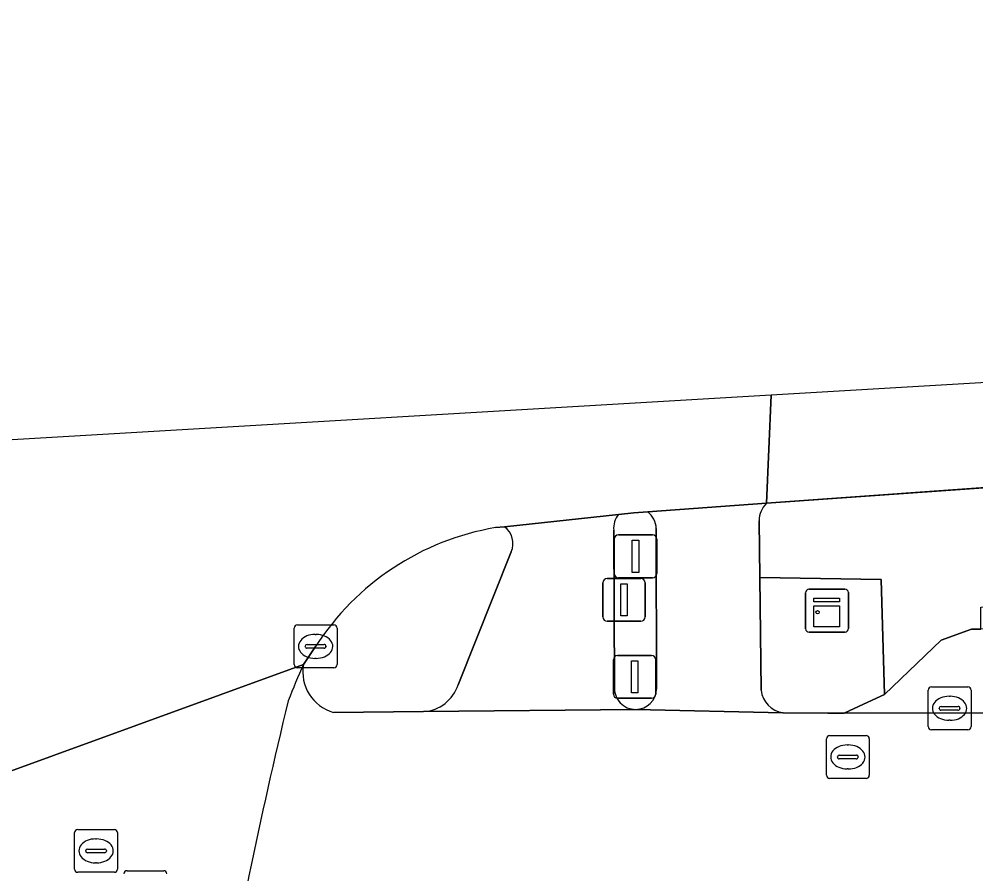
# Model space of a CAD drawing. Extents: x 160732 to 162107, y 387428 to 388479.
# Drawn here: x 161302.41 to 161324.75, y 388329.93 to 388349.89 of the extents above; entities that cross this region are included whole.
import ezdxf

# ---------------------------------------------------------------- set-up
doc = ezdxf.new("R2010")
doc.units = 0
for name, color, linetype in [('IMGEO_Berm_groen', 7, 'Continuous'), ('IMGEO_Drukknoppaal', 7, 'Continuous'), ('IMGEO_Fietspad_open', 7, 'Continuous'), ('IMGEO_Kast', 7, 'Continuous'), ('IMGEO_Kolk', 7, 'Continuous'), ('IMGEO_Parkeervlak_open', 7, 'Continuous'), ('IMGEO_Rijbaan_lokaal_gesloten', 7, 'Continuous'), ('IMGEO_Rijbaan_lokaal_open', 7, 'Continuous'), ('IMGEO_Rijbaan_regionaal_gesloten', 7, 'Continuous'), ('IMGEO_Rioolput', 7, 'Continuous'), ('IMGEO_Terreindeel_open', 7, 'Continuous'), ('IMGEO_Verkeerseiland_open', 7, 'Continuous'), ('IMGEO_Verkeersregelinstallatiepaal', 7, 'Continuous'), ('IMGEO_Voetpad_open', 7, 'Continuous')]:
    doc.layers.add(name, color=color, linetype=linetype)

msp = doc.modelspace()

# ---------------------------------------------------------------- linework, layer by layer
at = {"layer": 'IMGEO_Berm_groen'}
for points in [[(161342.412, 388340.03), (161325.953, 388339.021), (161319.855, 388338.585)], [(161319.684, 388338.18), (161319.7, 388336.853), (161322.538, 388336.806), (161322.616, 388334.119), (161323.933, 388335.387), (161324.643, 388335.65), (161324.864, 388335.643), (161324.858, 388336.163), (161352.008, 388336.264), (161351.998, 388335.674), (161352.461, 388335.463), (161354.038, 388334.209)]]:
    msp.add_lwpolyline(points, dxfattribs=at)
msp.add_arc((161320.27, 388338.171), 0.586, 135.0689, 179.15, dxfattribs=at)
at = {"layer": 'IMGEO_Drukknoppaal'}
for p, q in [((161316.036, 388335.931), (161316.036, 388336.731)), ((161316.036, 388336.731), (161316.036, 388335.931)), ((161316.136, 388336.831), (161316.926, 388336.831)), ((161316.926, 388336.831), (161316.136, 388336.831)), ((161317.026, 388336.731), (161317.026, 388335.931)), ((161317.026, 388335.931), (161317.026, 388336.731)), ((161316.926, 388335.831), (161316.136, 388335.831)), ((161316.136, 388335.831), (161316.926, 388335.831))]:
    msp.add_line(p, q, dxfattribs=at)
msp.add_lwpolyline([(161316.456, 388336.706), (161316.606, 388336.706), (161316.606, 388335.956), (161316.456, 388335.956), (161316.456, 388336.706)], dxfattribs=at)
for centre, start, end in [((161316.136, 388336.731), 90, 180), ((161316.136, 388336.731), 90, 180), ((161316.926, 388336.731), 0, 90), ((161316.926, 388336.731), 360, 90), ((161316.136, 388335.931), 180, 270), ((161316.136, 388335.931), 180, 270), ((161316.926, 388335.931), 270, 0), ((161316.926, 388335.931), 270, 0)]:
    msp.add_arc(centre, 0.1, start, end, dxfattribs=at)
at = {"layer": 'IMGEO_Fietspad_open'}
for points in [[(161316.405, 388338.326), (161313.742, 388338.039)], [(161316.309, 388334.297), (161316.291, 388337.956)], [(161313.9, 388337.45), (161312.657, 388334.349)], [(161311.854, 388333.723), (161316.806, 388333.773)]]:
    msp.add_lwpolyline(points, dxfattribs=at)
for centre, radius, start, end in [((161316.793, 388338.004), 0.505, 140.3226, 185.4284), ((161313.451, 388337.645), 0.489, 336.4733, 53.559), ((161311.802, 388334.618), 0.897, 273.3463, 342.5319), ((161316.804, 388334.269), 0.496, 176.7599, 270.2105)]:
    msp.add_arc(centre, radius, start, end, dxfattribs=at)
at = {"layer": 'IMGEO_Kast'}
for p, q in [((161320.845, 388336.578), (161321.686, 388336.578)), ((161321.686, 388336.578), (161320.845, 388336.578)), ((161321.77, 388336.503), (161321.77, 388335.662)), ((161321.77, 388335.662), (161321.77, 388336.503)), ((161320.77, 388335.653), (161320.77, 388336.494)), ((161320.77, 388336.494), (161320.77, 388335.653)), ((161321.695, 388335.578), (161320.854, 388335.578)), ((161320.854, 388335.578), (161321.695, 388335.578))]:
    msp.add_line(p, q, dxfattribs=at)
for points in [[(161320.965, 388336.368), (161321.565, 388336.368), (161321.565, 388336.283), (161320.965, 388336.283), (161320.965, 388336.368)], [(161320.965, 388336.193), (161321.565, 388336.193), (161321.565, 388335.704), (161320.965, 388335.704), (161320.965, 388336.193)]]:
    msp.add_lwpolyline(points, dxfattribs=at)
msp.add_circle((161321.049, 388336.042), 0.0377, dxfattribs=at)
for centre, start, end in [((161320.848, 388336.5), 92.4484, 184.2845), ((161320.848, 388336.5), 92.4484, 184.2845), ((161321.692, 388336.5), 2.4484, 94.2845), ((161321.692, 388336.5), 2.4484, 94.2845), ((161320.848, 388335.656), 182.4484, 274.2845), ((161320.848, 388335.656), 182.4484, 274.2845), ((161321.692, 388335.656), 272.4484, 4.2845), ((161321.692, 388335.656), 272.4484, 4.2845)]:
    msp.add_arc(centre, 0.0779, start, end, dxfattribs=at)
at = {"layer": 'IMGEO_Kolk'}
for p, q in [((161308.832, 388334.818), (161308.832, 388335.67)), ((161308.907, 388335.744), (161309.759, 388335.744)), ((161309.833, 388335.67), (161309.833, 388334.818)), ((161309.32, 388335.524), (161309.345, 388335.524)), ((161309.091, 388335.238), (161309.091, 388335.25)), ((161309.529, 388335.201), (161309.131, 388335.201)), ((161309.134, 388335.287), (161309.532, 388335.287)), ((161309.575, 388335.25), (161309.575, 388335.238)), ((161309.343, 388334.964), (161309.318, 388334.964)), ((161309.759, 388334.744), (161308.907, 388334.744)), ((161323.706, 388334.299), (161324.558, 388334.299)), ((161323.631, 388333.373), (161323.631, 388334.225)), ((161324.119, 388334.079), (161324.144, 388334.079)), ((161324.632, 388334.225), (161324.632, 388333.373)), ((161323.933, 388333.842), (161324.331, 388333.842)), ((161323.89, 388333.793), (161323.89, 388333.805)), ((161324.328, 388333.756), (161323.93, 388333.756)), ((161324.374, 388333.805), (161324.374, 388333.793)), ((161324.142, 388333.519), (161324.117, 388333.519)), ((161324.558, 388333.299), (161323.706, 388333.299))]:
    msp.add_line(p, q, dxfattribs=at)
for points in [[(161308.832, 388334.818), (161308.832, 388335.67)], [(161308.907, 388335.744), (161309.759, 388335.744)], [(161309.833, 388335.67), (161309.833, 388334.818)], [(161309.759, 388334.744), (161308.907, 388334.744)], [(161323.706, 388334.299), (161324.558, 388334.299)], [(161323.631, 388333.373), (161323.631, 388334.225)], [(161324.632, 388334.225), (161324.632, 388333.373)], [(161324.558, 388333.299), (161323.706, 388333.299)]]:
    msp.add_lwpolyline(points, dxfattribs=at)
for centre, radius, start, end in [((161308.909, 388335.668), 0.0765, 91.552, 178.448), ((161308.909, 388335.668), 0.0765, 91.552, 178.448), ((161309.757, 388335.668), 0.0765, 1.552, 88.448), ((161309.757, 388335.668), 0.0765, 1.552, 88.448), ((161309.131, 388335.247), 0.0403, 85.8775, 175.7526), ((161309.128, 388335.237), 0.0366, 178.938, 274.7102), ((161309.532, 388335.244), 0.043, 264.8664, 352.4533), ((161309.536, 388335.249), 0.0386, 1.7309, 96.639), ((161308.909, 388334.82), 0.0765, 181.552, 268.448), ((161308.909, 388334.82), 0.0765, 181.552, 268.448), ((161309.757, 388334.82), 0.0765, 271.552, 358.448), ((161309.757, 388334.82), 0.0765, 271.552, 358.448), ((161323.708, 388334.223), 0.0765, 91.552, 178.448), ((161323.708, 388334.223), 0.0765, 91.552, 178.448), ((161324.556, 388334.223), 0.0765, 1.552, 88.448), ((161324.556, 388334.223), 0.0765, 1.552, 88.448), ((161323.93, 388333.802), 0.0403, 85.8775, 175.7526), ((161324.335, 388333.804), 0.0386, 1.7309, 96.639), ((161323.927, 388333.792), 0.0366, 178.938, 274.7102), ((161324.331, 388333.799), 0.043, 264.8664, 352.4533), ((161323.708, 388333.375), 0.0765, 181.552, 268.448), ((161323.708, 388333.375), 0.0765, 181.552, 268.448), ((161324.556, 388333.375), 0.0765, 271.552, 358.448), ((161324.556, 388333.375), 0.0765, 271.552, 358.448)]:
    msp.add_arc(centre, radius, start, end, dxfattribs=at)
for centre, major_axis, ratio, start_param, end_param in [((161309.319, 388335.244), (-0.387, 0.002), 0.722429, 4.712389, 7.853982), ((161309.344, 388335.244), (-0.39, 0.002), 0.717154, 1.570796, 4.712389), ((161324.118, 388333.799), (-0.387, 0.002), 0.722429, 4.712389, 7.853982), ((161324.143, 388333.799), (-0.39, 0.002), 0.717154, 1.570796, 4.712389)]:
    msp.add_ellipse(centre, major_axis=major_axis, ratio=ratio, start_param=start_param, end_param=end_param, dxfattribs=at)
at = {"layer": 'IMGEO_Parkeervlak_open'}
msp.add_lwpolyline([(161354.038, 388334.209), (161352.461, 388335.463), (161351.998, 388335.674), (161324.864, 388335.643), (161324.643, 388335.65), (161323.933, 388335.387), (161322.616, 388334.119), (161322.124, 388333.892), (161321.672, 388333.684), (161355.345, 388333.729)], dxfattribs=at)
at = {"layer": 'IMGEO_Rijbaan_lokaal_gesloten'}
msp.add_lwpolyline([(161309.049, 388334.824), (161299.314, 388331.279), (161299.796, 388328.737), (161299.854, 388328.355), (161299.916, 388320.275), (161299.889, 388319.431), (161301.769, 388319.455), (161305.106, 388319.498), (161306.611, 388319.518), (161306.634, 388321.363)], dxfattribs=at)
for centre, radius, start, end in [((161323.964, 388328.084), 16.367, 155.6841, 158.9137), ((161426.415, 388305.435), 121.132, 166.37321, 170.33944)]:
    msp.add_arc(centre, radius, start, end, dxfattribs=at)
at = {"layer": 'IMGEO_Rijbaan_lokaal_open'}
msp.add_lwpolyline([(161362.615, 388333.792), (161355.345, 388333.729), (161321.672, 388333.684), (161321.29, 388333.687), (161320.243, 388333.696), (161316.806, 388333.773), (161311.854, 388333.723), (161309.751, 388333.703)], dxfattribs=at)
for centre, radius, start, end in [((161323.964, 388328.084), 16.367, 155.6841, 158.9137), ((161310.016, 388334.649), 0.983, 169.7589, 254.3529), ((161426.415, 388305.435), 121.132, 166.37321, 170.33944)]:
    msp.add_arc(centre, radius, start, end, dxfattribs=at)
at = {"layer": 'IMGEO_Rijbaan_regionaal_gesloten'}
for points in [[(161666.576, 388349.892), (161621.218, 388342.469), (161340.963, 388342.346), (161319.969, 388341.111), (161319.855, 388338.585), (161325.953, 388339.021), (161342.412, 388340.03)], [(161319.969, 388341.111), (161301.985, 388340.053), (161287.926, 388340.831), (161288.008, 388339.496), (161291.293, 388338.817), (161291.437, 388338.787)], [(161313.532, 388338.017), (161313.742, 388338.039), (161316.405, 388338.326), (161316.762, 388338.364), (161317.085, 388338.387), (161319.855, 388338.585), (161319.969, 388341.111)], [(161299.405, 388331.519), (161299.314, 388331.279), (161309.049, 388334.824), (161309.333, 388335.244)]]:
    msp.add_lwpolyline(points, dxfattribs=at)
msp.add_arc((161314.575, 388331.873), 6.232, 99.6305, 147.2506, dxfattribs=at)
at = {"layer": 'IMGEO_Rioolput'}
for p, q in [((161321.331, 388333.162), (161322.183, 388333.162)), ((161321.256, 388332.236), (161321.256, 388333.088)), ((161321.744, 388332.942), (161321.769, 388332.942)), ((161322.257, 388333.088), (161322.257, 388332.236)), ((161321.558, 388332.705), (161321.956, 388332.705)), ((161321.515, 388332.656), (161321.515, 388332.668)), ((161321.953, 388332.619), (161321.555, 388332.619)), ((161321.999, 388332.668), (161321.999, 388332.656)), ((161321.767, 388332.382), (161321.742, 388332.382)), ((161322.183, 388332.162), (161321.331, 388332.162)), ((161303.782, 388330.969), (161304.634, 388330.969)), ((161303.707, 388330.043), (161303.707, 388330.895)), ((161304.195, 388330.749), (161304.22, 388330.749)), ((161304.708, 388330.895), (161304.708, 388330.043)), ((161303.966, 388330.463), (161303.966, 388330.475)), ((161304.009, 388330.512), (161304.407, 388330.512)), ((161304.45, 388330.475), (161304.45, 388330.463)), ((161304.404, 388330.426), (161304.006, 388330.426)), ((161304.218, 388330.189), (161304.193, 388330.189)), ((161304.634, 388329.969), (161303.782, 388329.969)), ((161304.934, 388330.006), (161305.786, 388330.006))]:
    msp.add_line(p, q, dxfattribs=at)
for points in [[(161321.331, 388333.162), (161322.183, 388333.162)], [(161321.256, 388332.236), (161321.256, 388333.088)], [(161322.257, 388333.088), (161322.257, 388332.236)], [(161322.183, 388332.162), (161321.331, 388332.162)], [(161303.782, 388330.969), (161304.634, 388330.969)], [(161303.707, 388330.043), (161303.707, 388330.895)], [(161304.708, 388330.895), (161304.708, 388330.043)], [(161304.634, 388329.969), (161303.782, 388329.969)], [(161304.934, 388330.006), (161305.786, 388330.006)]]:
    msp.add_lwpolyline(points, dxfattribs=at)
for centre, radius, start, end in [((161321.333, 388333.086), 0.0765, 91.552, 178.448), ((161321.333, 388333.086), 0.0765, 91.552, 178.448), ((161322.181, 388333.086), 0.0765, 1.552, 88.448), ((161322.181, 388333.086), 0.0765, 1.552, 88.448), ((161321.555, 388332.665), 0.0403, 85.8775, 175.7526), ((161321.96, 388332.667), 0.0386, 1.7309, 96.639), ((161321.552, 388332.655), 0.0366, 178.938, 274.7102), ((161321.956, 388332.662), 0.043, 264.8664, 352.4533), ((161321.333, 388332.238), 0.0765, 181.552, 268.448), ((161321.333, 388332.238), 0.0765, 181.552, 268.448), ((161322.181, 388332.238), 0.0765, 271.552, 358.448), ((161322.181, 388332.238), 0.0765, 271.552, 358.448), ((161303.784, 388330.893), 0.0765, 91.552, 178.448), ((161303.784, 388330.893), 0.0765, 91.552, 178.448), ((161304.632, 388330.893), 0.0765, 1.552, 88.448), ((161304.632, 388330.893), 0.0765, 1.552, 88.448), ((161304.006, 388330.472), 0.0403, 85.8775, 175.7526), ((161304.411, 388330.474), 0.0386, 1.7309, 96.639), ((161304.003, 388330.462), 0.0366, 178.938, 274.7102), ((161304.407, 388330.469), 0.043, 264.8664, 352.4533), ((161303.784, 388330.045), 0.0765, 181.552, 268.448), ((161303.784, 388330.045), 0.0765, 181.552, 268.448), ((161304.632, 388330.045), 0.0765, 271.552, 358.448), ((161304.632, 388330.045), 0.0765, 271.552, 358.448), ((161304.936, 388329.93), 0.0765, 91.552, 178.448), ((161304.936, 388329.93), 0.0765, 91.552, 178.448), ((161305.784, 388329.93), 0.0765, 1.552, 88.448), ((161305.784, 388329.93), 0.0765, 1.552, 88.448)]:
    msp.add_arc(centre, radius, start, end, dxfattribs=at)
for centre, major_axis, ratio, start_param, end_param in [((161321.743, 388332.662), (-0.387, 0.002), 0.722429, 4.712389, 7.853982), ((161321.768, 388332.662), (-0.39, 0.002), 0.717154, 1.570796, 4.712389), ((161304.194, 388330.469), (-0.387, 0.002), 0.722429, 4.712389, 7.853982), ((161304.219, 388330.469), (-0.39, 0.002), 0.717154, 1.570796, 4.712389)]:
    msp.add_ellipse(centre, major_axis=major_axis, ratio=ratio, start_param=start_param, end_param=end_param, dxfattribs=at)
at = {"layer": 'IMGEO_Terreindeel_open'}
msp.add_lwpolyline([(161320.243, 388333.696), (161321.29, 388333.687), (161321.672, 388333.684), (161322.124, 388333.892), (161322.616, 388334.119), (161322.538, 388336.806), (161319.7, 388336.853), (161319.732, 388334.224)], dxfattribs=at)
msp.add_arc((161320.317, 388334.279), 0.587, 185.3515, 262.7738, dxfattribs=at)
at = {"layer": 'IMGEO_Verkeerseiland_open'}
for points in [[(161317.085, 388338.387), (161316.762, 388338.364), (161316.405, 388338.326)], [(161313.742, 388338.039), (161313.532, 388338.017)], [(161316.291, 388337.956), (161316.309, 388334.297)], [(161317.293, 388334.248), (161317.284, 388337.996)], [(161312.657, 388334.349), (161313.9, 388337.45)], [(161309.333, 388335.244), (161309.049, 388334.824)], [(161309.751, 388333.703), (161311.854, 388333.723)]]:
    msp.add_lwpolyline(points, dxfattribs=at)
for centre, radius, start, end in [((161316.793, 388338.004), 0.505, 140.3226, 185.4284), ((161316.756, 388337.973), 0.529, 2.4738, 51.4739), ((161314.575, 388331.873), 6.232, 99.6305, 147.2506), ((161313.451, 388337.645), 0.489, 336.4733, 53.559), ((161310.016, 388334.649), 0.983, 169.7589, 254.3529), ((161311.802, 388334.618), 0.897, 273.3463, 342.5319), ((161316.804, 388334.269), 0.496, 176.7599, 270.2105), ((161316.801, 388334.265), 0.492, 270.5604, 358.0103)]:
    msp.add_arc(centre, radius, start, end, dxfattribs=at)
at = {"layer": 'IMGEO_Verkeersregelinstallatiepaal'}
for p, q in [((161316.404, 388337.847), (161317.194, 388337.847)), ((161317.194, 388337.847), (161316.404, 388337.847)), ((161316.304, 388336.947), (161316.304, 388337.747)), ((161316.304, 388337.747), (161316.304, 388336.947)), ((161317.294, 388337.747), (161317.294, 388336.947)), ((161317.294, 388336.947), (161317.294, 388337.747)), ((161317.194, 388336.847), (161316.404, 388336.847)), ((161316.404, 388336.847), (161317.194, 388336.847)), ((161316.383, 388335.032), (161317.173, 388335.032)), ((161317.173, 388335.032), (161316.383, 388335.032)), ((161316.283, 388334.132), (161316.283, 388334.932)), ((161316.283, 388334.932), (161316.283, 388334.132)), ((161317.273, 388334.932), (161317.273, 388334.132)), ((161317.273, 388334.132), (161317.273, 388334.932)), ((161317.173, 388334.032), (161316.383, 388334.032)), ((161316.383, 388334.032), (161317.173, 388334.032))]:
    msp.add_line(p, q, dxfattribs=at)
for points in [[(161316.724, 388337.722), (161316.874, 388337.722), (161316.874, 388336.972), (161316.724, 388336.972), (161316.724, 388337.722)], [(161316.703, 388334.907), (161316.853, 388334.907), (161316.853, 388334.157), (161316.703, 388334.157), (161316.703, 388334.907)]]:
    msp.add_lwpolyline(points, dxfattribs=at)
for centre, start, end in [((161316.404, 388337.747), 90, 180), ((161316.404, 388337.747), 90, 180), ((161317.194, 388337.747), 0, 90), ((161317.194, 388337.747), 360, 90), ((161316.404, 388336.947), 180, 270), ((161316.404, 388336.947), 180, 270), ((161317.194, 388336.947), 270, 0), ((161317.194, 388336.947), 270, 0), ((161316.383, 388334.932), 90, 180), ((161316.383, 388334.932), 90, 180), ((161317.173, 388334.932), 0, 90), ((161317.173, 388334.932), 360, 90), ((161316.383, 388334.132), 180, 270), ((161316.383, 388334.132), 180, 270), ((161317.173, 388334.132), 270, 0), ((161317.173, 388334.132), 270, 0)]:
    msp.add_arc(centre, 0.1, start, end, dxfattribs=at)
at = {"layer": 'IMGEO_Voetpad_open'}
for points in [[(161319.855, 388338.585), (161317.085, 388338.387)], [(161319.732, 388334.224), (161319.7, 388336.853), (161319.684, 388338.18)], [(161317.284, 388337.996), (161317.293, 388334.248)], [(161316.806, 388333.773), (161320.243, 388333.696)]]:
    msp.add_lwpolyline(points, dxfattribs=at)
for centre, radius, start, end in [((161320.27, 388338.171), 0.586, 135.0689, 179.15), ((161316.756, 388337.973), 0.529, 2.4738, 51.4739), ((161316.801, 388334.265), 0.492, 270.5604, 358.0103), ((161320.317, 388334.279), 0.587, 185.3515, 262.7738)]:
    msp.add_arc(centre, radius, start, end, dxfattribs=at)

doc.saveas('drawing.dxf')
